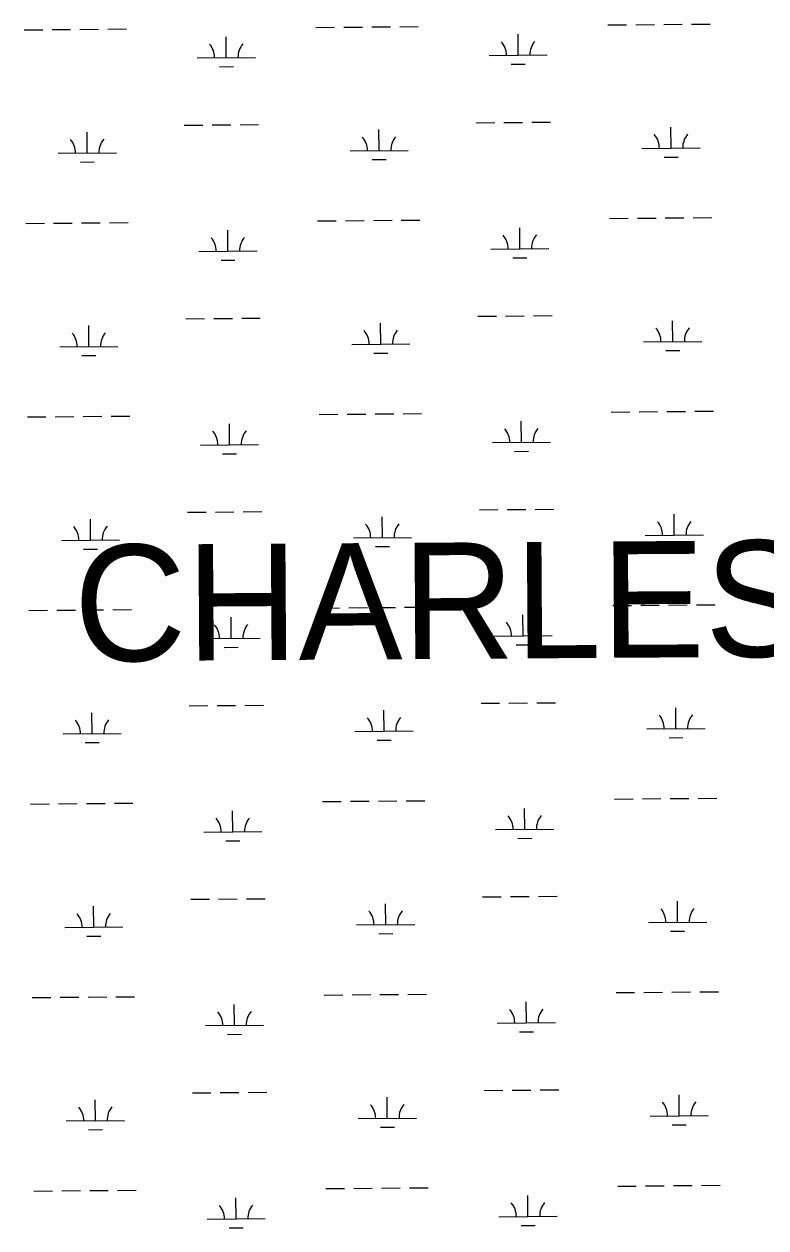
# Model space of a CAD drawing. Extents: x 3568792 to 3606828, y 529143 to 554785.
# Drawn here: x 3588192 to 3589468, y 543600 to 545669 of the extents above; entities that cross this region are included whole.
import ezdxf

# ---------------------------------------------------------------- set-up
doc = ezdxf.new("R2010")
doc.units = 0
doc.layers.add('V-TOPO-GNAM-IDEN', color=7, linetype='Continuous')
doc.layers.add('V-WETL-SWMP', color=7, linetype='Continuous')

msp = doc.modelspace()

# ---------------------------------------------------------------- linework, layer by layer
at = {"layer": 'V-WETL-SWMP'}
for p, q in [((3589196, 545667.6), (3589228, 545667.9)), ((3589244, 545668.1), (3589276, 545668.3)), ((3589292, 545668.5), (3589324, 545668.7)), ((3589340, 545668.9), (3589372, 545669.1)), ((3588192.3, 545659.2), (3588224.3, 545659.4)), ((3588240.3, 545659.6), (3588272.3, 545659.9)), ((3588288.3, 545660), (3588320.3, 545660.3)), ((3588336.3, 545660.4), (3588368.3, 545660.7)), ((3588540, 545611.4), (3588539.7, 545647.4)), ((3588694.1, 545663.4), (3588726.1, 545663.7)), ((3588742.1, 545663.8), (3588774.1, 545664.1)), ((3588790.1, 545664.2), (3588822.1, 545664.5)), ((3588838.1, 545664.6), (3588870.1, 545664.9)), ((3589041.9, 545615.6), (3589041.6, 545651.6)), ((3588490, 545610.9), (3588590, 545611.8)), ((3588991.9, 545615.2), (3589091.9, 545616)), ((3588528.1, 545595.8), (3588552.1, 545596)), ((3589030, 545600.1), (3589054, 545600.3)), ((3588300.9, 545447.5), (3588300.6, 545483.5)), ((3588467.6, 545495.3), (3588499.6, 545495.6)), ((3588515.6, 545495.7), (3588547.6, 545496)), ((3588563.6, 545496.1), (3588595.6, 545496.4)), ((3588802.8, 545451.7), (3588802.5, 545487.7)), ((3588969.4, 545499.6), (3589001.4, 545499.8)), ((3589017.4, 545500), (3589049.4, 545500.2)), ((3589065.4, 545500.4), (3589097.4, 545500.6)), ((3589304.7, 545456), (3589304.4, 545491.9)), ((3588250.9, 545447.1), (3588350.9, 545447.9)), ((3588752.8, 545451.3), (3588852.8, 545452.1)), ((3589254.7, 545455.5), (3589354.7, 545456.4)), ((3589292.8, 545440.4), (3589316.8, 545440.6)), ((3588289, 545432), (3588313, 545432.2)), ((3588790.9, 545436.2), (3588814.9, 545436.4)), ((3589342.8, 545336.2), (3589374.8, 545336.5)), ((3588195.1, 545326.5), (3588227.1, 545326.8)), ((3588243.1, 545326.9), (3588275.1, 545327.2)), ((3588291.1, 545327.3), (3588323.1, 545327.6)), ((3588339.1, 545327.7), (3588371.1, 545328)), ((3588697, 545330.7), (3588729, 545331)), ((3588745, 545331.2), (3588777, 545331.4)), ((3588793, 545331.6), (3588824.9, 545331.8)), ((3588840.9, 545332), (3588872.9, 545332.2)), ((3589044.7, 545282.9), (3589044.4, 545318.9)), ((3589198.8, 545335), (3589230.8, 545335.3)), ((3589246.8, 545335.4), (3589278.8, 545335.7)), ((3589294.8, 545335.8), (3589326.8, 545336.1)), ((3588542.8, 545278.7), (3588542.5, 545314.7)), ((3588492.8, 545278.3), (3588592.8, 545279.1)), ((3588994.7, 545282.5), (3589094.7, 545283.4)), ((3588530.9, 545263.2), (3588554.9, 545263.4)), ((3589032.8, 545267.4), (3589056.8, 545267.6)), ((3588303.7, 545114.8), (3588303.4, 545150.8)), ((3588470.4, 545162.7), (3588502.4, 545162.9)), ((3588518.4, 545163.1), (3588550.4, 545163.3)), ((3588566.4, 545163.5), (3588598.4, 545163.7)), ((3588805.6, 545119.1), (3588805.3, 545155.1)), ((3588972.3, 545166.9), (3589004.3, 545167.2)), ((3589020.3, 545167.3), (3589052.3, 545167.6)), ((3589068.3, 545167.7), (3589100.2, 545168)), ((3589307.5, 545123.3), (3589307.2, 545159.3)), ((3588253.7, 545114.4), (3588353.7, 545115.2)), ((3588755.6, 545118.6), (3588855.6, 545119.5)), ((3589257.5, 545122.9), (3589357.5, 545123.7)), ((3588291.8, 545099.3), (3588315.8, 545099.5)), ((3588793.7, 545103.5), (3588817.7, 545103.7)), ((3589295.6, 545107.8), (3589319.6, 545108)), ((3588197.9, 544993.9), (3588229.9, 544994.1)), ((3588245.9, 544994.3), (3588277.9, 544994.5)), ((3588293.9, 544994.7), (3588325.9, 544994.9)), ((3588341.9, 544995.1), (3588373.9, 544995.3)), ((3588699.8, 544998.1), (3588731.8, 544998.4)), ((3588747.8, 544998.5), (3588779.8, 544998.8)), ((3588795.8, 544998.9), (3588827.8, 544999.2)), ((3588843.8, 544999.3), (3588875.8, 544999.6)), ((3589047.5, 544950.3), (3589047.2, 544986.3)), ((3589201.7, 545002.3), (3589233.6, 545002.6)), ((3589249.6, 545002.7), (3589281.6, 545003)), ((3589297.6, 545003.1), (3589329.6, 545003.4)), ((3589345.6, 545003.5), (3589377.6, 545003.8)), ((3588545.6, 544946), (3588545.3, 544982)), ((3588495.6, 544945.6), (3588595.6, 544946.5)), ((3588997.5, 544949.9), (3589097.5, 544950.7)), ((3588533.7, 544930.5), (3588557.7, 544930.7)), ((3589035.6, 544934.7), (3589059.6, 544934.9)), ((3588473.2, 544830), (3588505.2, 544830.3)), ((3588521.2, 544830.4), (3588553.2, 544830.7)), ((3588569.2, 544830.8), (3588601.2, 544831.1)), ((3588808.4, 544786.4), (3588808.1, 544822.4)), ((3588975.1, 544834.2), (3589007.1, 544834.5)), ((3589023.1, 544834.6), (3589055.1, 544834.9)), ((3589071.1, 544835), (3589103.1, 544835.3)), ((3589310.3, 544790.6), (3589310, 544826.6)), ((3588306.5, 544782.2), (3588306.2, 544818.2)), ((3588256.5, 544781.7), (3588356.5, 544782.6)), ((3588758.4, 544786), (3588858.4, 544786.8)), ((3589260.3, 544790.2), (3589360.3, 544791)), ((3588294.6, 544766.6), (3588318.6, 544766.8)), ((3588796.5, 544770.9), (3588820.5, 544771.1)), ((3589298.4, 544775.1), (3589322.4, 544775.3)), ((3588200.7, 544661.2), (3588232.7, 544661.5)), ((3588248.7, 544661.6), (3588280.7, 544661.9)), ((3588296.7, 544662), (3588328.7, 544662.3)), ((3588344.7, 544662.4), (3588376.7, 544662.7)), ((3588702.6, 544665.4), (3588734.6, 544665.7)), ((3588750.6, 544665.8), (3588782.6, 544666.1)), ((3588798.6, 544666.2), (3588830.6, 544666.5)), ((3588846.6, 544666.6), (3588878.6, 544666.9)), ((3589050.3, 544617.6), (3589050, 544653.6)), ((3589204.5, 544669.7), (3589236.5, 544669.9)), ((3589252.5, 544670.1), (3589284.5, 544670.3)), ((3589300.5, 544670.5), (3589332.5, 544670.7)), ((3589348.5, 544670.9), (3589380.5, 544671.1)), ((3588548.4, 544613.4), (3588548.1, 544649.4)), ((3588498.4, 544613), (3588598.4, 544613.8)), ((3589000.3, 544617.2), (3589100.3, 544618)), ((3588536.5, 544597.8), (3588560.5, 544598)), ((3589038.4, 544602.1), (3589062.4, 544602.3)), ((3588476, 544497.3), (3588508, 544497.6)), ((3588524, 544497.7), (3588556, 544498)), ((3588572, 544498.1), (3588604, 544498.4)), ((3588811.2, 544453.7), (3588810.9, 544489.7)), ((3588977.9, 544501.6), (3589009.9, 544501.8)), ((3589025.9, 544502), (3589057.9, 544502.2)), ((3589073.9, 544502.4), (3589105.9, 544502.6)), ((3589313.1, 544458), (3589312.8, 544494)), ((3588309.3, 544449.5), (3588309, 544485.5)), ((3588259.3, 544449.1), (3588359.3, 544449.9)), ((3588761.2, 544453.3), (3588861.2, 544454.1)), ((3589263.1, 544457.5), (3589363.1, 544458.4)), ((3588297.4, 544434), (3588321.4, 544434.2)), ((3588799.3, 544438.2), (3588823.3, 544438.4)), ((3589301.2, 544442.4), (3589325.2, 544442.6)), ((3588203.5, 544328.5), (3588235.5, 544328.8)), ((3588251.5, 544328.9), (3588283.5, 544329.2)), ((3588299.5, 544329.3), (3588331.5, 544329.6)), ((3588347.5, 544329.7), (3588379.5, 544330)), ((3588705.4, 544332.8), (3588737.4, 544333)), ((3588753.4, 544333.2), (3588785.4, 544333.4)), ((3588801.4, 544333.6), (3588833.4, 544333.8)), ((3588849.4, 544334), (3588881.4, 544334.2)), ((3589207.3, 544337), (3589239.3, 544337.3)), ((3589255.3, 544337.4), (3589287.3, 544337.7)), ((3589303.3, 544337.8), (3589335.3, 544338.1)), ((3589351.3, 544338.2), (3589383.3, 544338.5)), ((3588551.2, 544280.7), (3588550.9, 544316.7)), ((3589053.1, 544284.9), (3589052.8, 544320.9)), ((3588501.2, 544280.3), (3588601.2, 544281.1)), ((3589003.1, 544284.5), (3589103.1, 544285.4)), ((3588539.3, 544265.2), (3588563.3, 544265.4)), ((3589041.2, 544269.4), (3589065.2, 544269.6)), ((3588478.8, 544164.7), (3588510.8, 544164.9)), ((3588526.8, 544165.1), (3588558.8, 544165.3)), ((3588574.8, 544165.5), (3588606.8, 544165.7)), ((3588814, 544121.1), (3588813.7, 544157.1)), ((3588980.7, 544168.9), (3589012.7, 544169.2)), ((3589028.7, 544169.3), (3589060.7, 544169.6)), ((3589076.7, 544169.7), (3589108.7, 544170)), ((3589315.9, 544125.3), (3589315.6, 544161.3)), ((3588312.1, 544116.8), (3588311.8, 544152.8)), ((3588262.1, 544116.4), (3588362.1, 544117.3)), ((3588764, 544120.6), (3588864, 544121.5)), ((3589265.9, 544124.9), (3589365.9, 544125.7)), ((3588300.2, 544101.3), (3588324.2, 544101.5)), ((3588802.1, 544105.5), (3588826.1, 544105.7)), ((3589304, 544109.8), (3589328, 544110)), ((3588206.3, 543995.9), (3588238.3, 543996.1)), ((3588254.3, 543996.3), (3588286.3, 543996.5)), ((3588302.3, 543996.7), (3588334.3, 543996.9)), ((3588350.3, 543997.1), (3588382.3, 543997.3)), ((3588708.2, 544000.1), (3588740.2, 544000.4)), ((3588756.2, 544000.5), (3588788.2, 544000.8)), ((3588804.2, 544000.9), (3588836.2, 544001.2)), ((3588852.2, 544001.3), (3588884.2, 544001.6)), ((3589210.1, 544004.3), (3589242.1, 544004.6)), ((3589258.1, 544004.7), (3589290.1, 544005)), ((3589306.1, 544005.1), (3589338.1, 544005.4)), ((3589354.1, 544005.5), (3589386.1, 544005.8)), ((3588554, 543948.1), (3588553.7, 543984.1)), ((3589055.9, 543952.3), (3589055.6, 543988.3)), ((3589005.9, 543951.9), (3589105.9, 543952.7)), ((3588504, 543947.6), (3588604, 543948.5)), ((3588542.2, 543932.5), (3588566.2, 543932.7)), ((3589044, 543936.8), (3589068, 543937)), ((3588481.6, 543832), (3588513.6, 543832.3)), ((3588529.6, 543832.4), (3588561.6, 543832.7)), ((3588577.6, 543832.8), (3588609.6, 543833.1)), ((3588983.5, 543836.2), (3589015.5, 543836.5)), ((3589031.5, 543836.6), (3589063.5, 543836.9)), ((3589079.5, 543837), (3589111.5, 543837.3)), ((3589318.7, 543792.6), (3589318.4, 543828.6)), ((3588314.9, 543784.2), (3588314.6, 543820.2)), ((3588816.8, 543788.4), (3588816.5, 543824.4)), ((3588264.9, 543783.7), (3588364.9, 543784.6)), ((3588766.8, 543788), (3588866.8, 543788.8)), ((3589268.7, 543792.2), (3589368.7, 543793.1)), ((3588303.1, 543768.6), (3588327.1, 543768.8)), ((3588804.9, 543772.9), (3588828.9, 543773.1)), ((3589306.8, 543777.1), (3589330.8, 543777.3)), ((3588209.1, 543663.2), (3588241.1, 543663.5)), ((3588257.1, 543663.6), (3588289.1, 543663.9)), ((3588305.1, 543664), (3588337.1, 543664.3)), ((3588353.1, 543664.4), (3588385.1, 543664.7)), ((3588711, 543667.4), (3588743, 543667.7)), ((3588759, 543667.8), (3588791, 543668.1)), ((3588807, 543668.2), (3588839, 543668.5)), ((3588855, 543668.6), (3588887, 543668.9)), ((3589212.9, 543671.7), (3589244.9, 543671.9)), ((3589260.9, 543672.1), (3589292.9, 543672.3)), ((3589308.9, 543672.5), (3589340.9, 543672.7)), ((3589356.9, 543672.9), (3589388.9, 543673.2)), ((3588556.8, 543615.4), (3588556.5, 543651.4)), ((3589058.7, 543619.6), (3589058.4, 543655.6)), ((3589008.7, 543619.2), (3589108.7, 543620)), ((3588506.8, 543615), (3588606.8, 543615.8)), ((3588545, 543599.9), (3588569, 543600.1)), ((3589046.8, 543604.1), (3589070.8, 543604.3))]:
    msp.add_line(p, q, dxfattribs=at)
for centre, start, end in [((3588484.7, 545611.4), 359.7115, 41.2552), ((3588595.2, 545612.3), 139.7115, 181.2552), ((3588986.6, 545615.6), 359.7115, 41.2552), ((3589097.1, 545616.5), 139.7115, 181.2552), ((3588245.6, 545447.5), 359.7115, 41.2552), ((3588356.1, 545448.4), 139.7115, 181.2552), ((3588747.5, 545451.7), 359.7115, 41.2552), ((3588858, 545452.7), 139.7115, 181.2552), ((3589249.4, 545456), 359.7115, 41.2552), ((3589359.9, 545456.9), 139.7115, 181.2552), ((3588487.6, 545278.7), 359.7115, 41.2552), ((3588598, 545279.6), 139.7115, 181.2552), ((3588989.4, 545282.9), 359.7115, 41.2552), ((3589099.9, 545283.9), 139.7115, 181.2552), ((3588248.5, 545114.8), 359.7115, 41.2552), ((3588358.9, 545115.8), 139.7115, 181.2552), ((3588750.3, 545119.1), 359.7115, 41.2552), ((3588860.8, 545120), 139.7115, 181.2552), ((3589252.2, 545123.3), 359.7115, 41.2552), ((3589362.7, 545124.2), 139.7115, 181.2552), ((3588490.4, 544946), 359.7115, 41.2552), ((3588600.8, 544947), 139.7115, 181.2552), ((3588992.2, 544950.3), 359.7115, 41.2552), ((3589102.7, 544951.2), 139.7115, 181.2552), ((3588251.3, 544782.2), 359.7115, 41.2552), ((3588361.7, 544783.1), 139.7115, 181.2552), ((3588753.1, 544786.4), 359.7115, 41.2552), ((3588863.6, 544787.3), 139.7115, 181.2552), ((3589255, 544790.6), 359.7115, 41.2552), ((3589365.5, 544791.6), 139.7115, 181.2552), ((3588493.2, 544613.4), 359.7115, 41.2552), ((3588603.6, 544614.3), 139.7115, 181.2552), ((3588995.1, 544617.6), 359.7115, 41.2552), ((3589105.5, 544618.6), 139.7115, 181.2552), ((3588254.1, 544449.5), 359.7115, 41.2552), ((3588364.5, 544450.4), 139.7115, 181.2552), ((3588756, 544453.7), 359.7115, 41.2552), ((3588866.4, 544454.7), 139.7115, 181.2552), ((3589257.8, 544458), 359.7115, 41.2552), ((3589368.3, 544458.9), 139.7115, 181.2552), ((3588496, 544280.7), 359.7115, 41.2552), ((3588606.5, 544281.7), 139.7115, 181.2552), ((3588997.9, 544285), 359.7115, 41.2552), ((3589108.3, 544285.9), 139.7115, 181.2552), ((3588256.9, 544116.8), 359.7115, 41.2552), ((3588367.4, 544117.8), 139.7115, 181.2552), ((3588758.8, 544121.1), 359.7115, 41.2552), ((3588869.2, 544122), 139.7115, 181.2552), ((3589260.7, 544125.3), 359.7115, 41.2552), ((3589371.1, 544126.2), 139.7115, 181.2552), ((3588498.8, 543948.1), 359.7115, 41.2552), ((3588609.3, 543949), 139.7115, 181.2552), ((3589000.7, 543952.3), 359.7115, 41.2552), ((3589111.1, 543953.2), 139.7115, 181.2552), ((3588259.7, 543784.2), 359.7115, 41.2552), ((3588370.2, 543785.1), 139.7115, 181.2552), ((3588761.6, 543788.4), 359.7115, 41.2552), ((3588872.1, 543789.3), 139.7115, 181.2552), ((3589263.5, 543792.6), 359.7115, 41.2552), ((3589373.9, 543793.6), 139.7115, 181.2552), ((3589003.5, 543619.6), 359.7115, 41.2552), ((3589114, 543620.6), 139.7115, 181.2552), ((3588501.6, 543615.4), 359.7115, 41.2552), ((3588612.1, 543616.3), 139.7115, 181.2552)]:
    msp.add_arc(centre, 35.2, start, end, dxfattribs=at)

# ---------------------------------------------------------------- texts
at = {"layer": 'V-TOPO-GNAM-IDEN'}
msp.add_text('CHARLES', height=200, rotation=0.3783, dxfattribs=at).set_placement((3588278.4, 544573.7))

doc.saveas('drawing.dxf')
